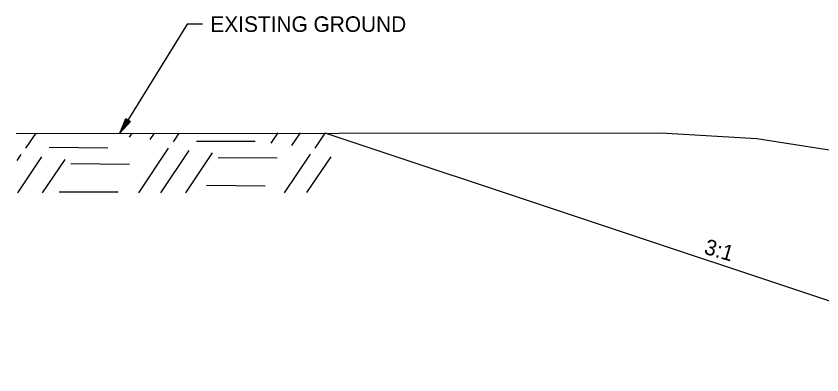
# Model space of a CAD drawing. Extents: x 1001270 to 1003428, y 1840152 to 1842912.
# Drawn here: x 1003288.52 to 1003319.52, y 1842869.52 to 1842883.32 of the extents above; entities that cross this region are included whole.
import ezdxf

# ---------------------------------------------------------------- set-up
doc = ezdxf.new("R2010")
doc.units = 0
doc.layers.add('19', color=7, linetype='Continuous')

msp = doc.modelspace()

# ---------------------------------------------------------------- linework, layer by layer
at = {"layer": '19'}
for p, q in [((1003292.512, 1842878.814), (1003292.735, 1842879.381)), ((1003292.585, 1842878.955), (1003292.778, 1842879.349)), ((1003292.735, 1842879.381), (1003292.913, 1842879.272)), ((1003292.913, 1842879.272), (1003292.512, 1842878.814)), ((1003292.872, 1842879.293), (1003292.608, 1842878.944)), ((1003288.896, 1842878.235), (1003289.288, 1842878.818)), ((1003292.882, 1842878.67), (1003292.988, 1842878.82)), ((1003293.676, 1842878.578), (1003293.842, 1842878.822)), ((1003294.572, 1842878.486), (1003294.798, 1842878.824)), ((1003298.336, 1842878.43), (1003298.598, 1842878.825)), ((1003299.131, 1842878.338), (1003299.462, 1842878.827)), ((1003300.026, 1842878.246), (1003300.407, 1842878.82)), ((1003321.998, 1842871.623), (1003300.407, 1842878.82)), ((1003295.459, 1842878.515), (1003297.72, 1842878.504)), ((1003289.785, 1842878.275), (1003292.045, 1842878.253)), ((1003293.234, 1842876.522), (1003294.386, 1842878.243)), ((1003294.088, 1842876.525), (1003295.181, 1842878.152)), ((1003295.044, 1842876.527), (1003296.076, 1842878.06)), ((1003288.557, 1842877.768), (1003288.71, 1842877.993)), ((1003288.579, 1842876.519), (1003289.505, 1842877.901)), ((1003289.534, 1842876.521), (1003290.401, 1842877.809)), ((1003296.289, 1842877.887), (1003298.56, 1842877.874)), ((1003298.844, 1842876.528), (1003299.84, 1842878.004)), ((1003299.698, 1842876.531), (1003300.635, 1842877.912)), ((1003290.625, 1842877.645), (1003292.885, 1842877.624)), ((1003290.172, 1842876.566), (1003292.443, 1842876.554)), ((1003295.848, 1842876.816), (1003298.107, 1842876.795))]:
    msp.add_line(p, q, dxfattribs=at)
for points in [[(1003295.694, 1842883.013), (1003295.094, 1842883.013), (1003292.512, 1842878.814)], [(1003288.518, 1842878.808), (1003313.324, 1842878.834)], [(1003313.324, 1842878.834), (1003317.014, 1842878.61), (1003321.197, 1842877.959), (1003324.919, 1842876.727), (1003334.161, 1842873.328), (1003336.64, 1842872.506), (1003341.254, 1842871.146), (1003346.806, 1842871.391), (1003355.534, 1842871.319), (1003359.358, 1842871.342), (1003368.232, 1842871.015), (1003374.396, 1842871.084), (1003381.148, 1842871.148), (1003386.685, 1842870.145), (1003391.3, 1842869.551), (1003396.285, 1842869.516)]]:
    msp.add_lwpolyline(points, dxfattribs=at)

# ---------------------------------------------------------------- texts
msp.add_text('EXISTING GROUND', height=0.6, dxfattribs=at).set_placement((1003295.994, 1842882.714))
msp.add_text('3:1', height=0.6, rotation=343.7613, dxfattribs=at).set_placement((1003314.953, 1842874.187))

doc.saveas('drawing.dxf')
